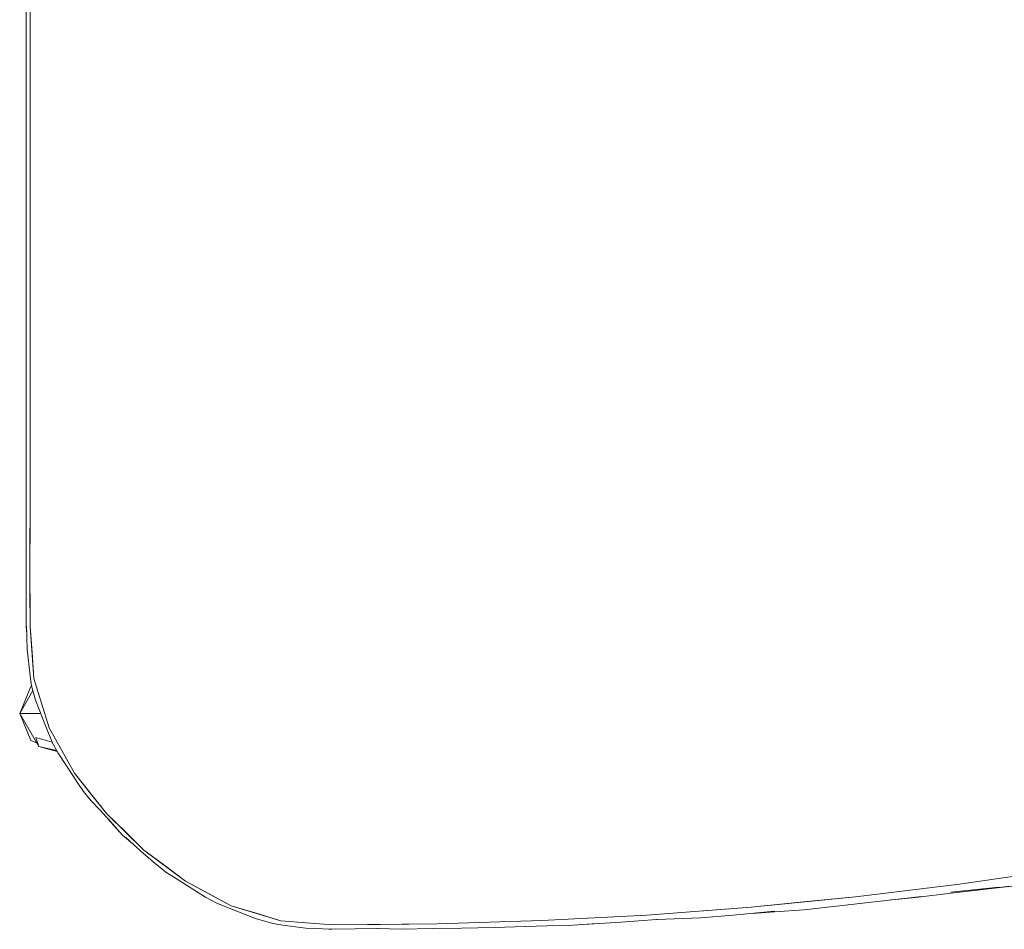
# Model space of a CAD drawing. Header units: millimetres. Extents: x 2 to 902, y -447 to 199.
# Tile 823 of 1056: x 27.484 to 28.017, y 181.452 to 181.945. Entities that reach past the tile are written whole.
import ezdxf

# ---------------------------------------------------------------- set-up
doc = ezdxf.new("R2010")
doc.units = ezdxf.units.MM
doc.header["$MEASUREMENT"] = 0
doc.layers.add('IFC-Elemento de mobília-Contorno', color=152, linetype='Continuous', lineweight=5)

msp = doc.modelspace()

# ---------------------------------------------------------------- linework, layer by layer
at = {"layer": 'IFC-Elemento de mobília-Contorno', "color": 7, "lineweight": 5}
for p, q in [((27.48991, 181.93582), (27.48991, 181.97136)), ((27.48991, 181.93582), (27.48991, 181.97136)), ((27.48772, 181.93582), (27.48772, 181.95581)), ((27.48772, 181.93582), (27.48772, 181.95581)), ((27.48772, 181.93582), (27.48772, 181.95581)), ((27.48772, 181.91582), (27.48772, 181.93582)), ((27.48772, 181.91582), (27.48772, 181.93582)), ((27.48991, 181.90028), (27.48991, 181.93582)), ((27.48991, 181.90028), (27.48991, 181.93582)), ((27.48991, 181.91805), (27.48991, 181.92694)), ((27.48991, 181.91805), (27.48991, 181.92694)), ((27.48772, 181.89582), (27.48772, 181.91582)), ((27.48772, 181.89582), (27.48772, 181.91582)), ((27.48991, 181.90028), (27.48991, 181.91805)), ((27.48991, 181.90028), (27.48991, 181.91805)), ((27.4899, 181.86474), (27.48991, 181.90028)), ((27.4899, 181.86474), (27.48991, 181.90028)), ((27.48772, 181.87582), (27.48772, 181.89582)), ((27.48772, 181.87582), (27.48772, 181.89582)), ((27.48772, 181.85583), (27.48772, 181.89582)), ((27.4899, 181.86474), (27.4899, 181.88251)), ((27.4899, 181.86474), (27.4899, 181.88251)), ((27.48772, 181.85583), (27.48772, 181.87582)), ((27.48772, 181.85583), (27.48772, 181.87582)), ((27.48989, 181.8292), (27.4899, 181.86474)), ((27.48989, 181.8292), (27.4899, 181.86474)), ((27.48772, 181.83583), (27.48772, 181.85583)), ((27.48772, 181.83583), (27.48772, 181.85583)), ((27.48772, 181.83583), (27.48772, 181.85583)), ((27.48989, 181.8292), (27.48989, 181.84697)), ((27.48989, 181.8292), (27.48989, 181.84697)), ((27.48772, 181.81583), (27.48772, 181.83583)), ((27.48772, 181.81583), (27.48772, 181.83583)), ((27.48988, 181.79367), (27.48989, 181.8292)), ((27.48988, 181.79367), (27.48989, 181.8292)), ((27.48772, 181.80583), (27.48772, 181.81583)), ((27.48772, 181.80583), (27.48772, 181.81583)), ((27.48772, 181.80583), (27.48772, 181.81583)), ((27.48988, 181.79367), (27.48988, 181.81143)), ((27.48988, 181.79367), (27.48988, 181.81143)), ((27.48772, 181.79584), (27.48772, 181.80583)), ((27.48772, 181.79584), (27.48772, 181.80583)), ((27.48772, 181.77584), (27.48772, 181.79584)), ((27.48772, 181.77584), (27.48772, 181.79584)), ((27.48772, 181.77584), (27.48772, 181.79584)), ((27.48988, 181.79367), (27.48988, 181.75813)), ((27.48988, 181.79367), (27.48988, 181.75813)), ((27.48772, 181.75584), (27.48772, 181.77584)), ((27.48772, 181.75584), (27.48772, 181.77584)), ((27.48772, 181.75584), (27.48772, 181.77584)), ((27.48772, 181.73583), (27.48772, 181.77584)), ((27.48988, 181.76701), (27.48988, 181.7759)), ((27.48988, 181.76701), (27.48988, 181.77589)), ((27.48988, 181.76701), (27.48988, 181.75813)), ((27.48988, 181.76701), (27.48988, 181.75813)), ((27.48772, 181.73583), (27.48772, 181.75584)), ((27.48772, 181.73583), (27.48772, 181.75584)), ((27.48988, 181.72258), (27.48988, 181.75813)), ((27.48988, 181.72258), (27.48988, 181.75813)), ((27.48988, 181.72258), (27.48988, 181.74036)), ((27.48988, 181.72258), (27.48988, 181.74036)), ((27.48772, 181.71583), (27.48772, 181.73583)), ((27.48772, 181.71583), (27.48772, 181.73583)), ((27.4898, 181.68704), (27.48988, 181.72258)), ((27.4898, 181.68704), (27.48988, 181.72258)), ((27.48772, 181.69583), (27.48772, 181.71583)), ((27.48772, 181.69583), (27.48772, 181.71583)), ((27.48772, 181.69583), (27.48772, 181.71583)), ((27.4898, 181.68704), (27.48984, 181.70482)), ((27.4898, 181.68704), (27.48984, 181.70482)), ((27.48772, 181.67582), (27.48772, 181.69583)), ((27.48772, 181.67582), (27.48772, 181.69583)), ((27.48969, 181.65151), (27.4898, 181.68704)), ((27.48969, 181.65151), (27.4898, 181.68704)), ((27.48975, 181.66928), (27.4898, 181.68704)), ((27.48975, 181.66928), (27.4898, 181.68704)), ((27.48772, 181.65582), (27.48772, 181.67582)), ((27.48772, 181.65582), (27.48772, 181.67582)), ((27.48772, 181.65582), (27.48772, 181.67582)), ((27.48772, 181.65582), (27.48772, 181.67582)), ((27.48969, 181.65151), (27.48975, 181.66928)), ((27.48969, 181.65151), (27.48975, 181.66928)), ((27.48772, 181.63582), (27.48772, 181.65582)), ((27.48772, 181.63582), (27.48772, 181.65582)), ((27.48772, 181.65295), (27.48772, 181.61566)), ((27.48969, 181.65151), (27.48978, 181.61598)), ((27.48969, 181.65151), (27.48973, 181.63596)), ((27.48969, 181.65151), (27.48978, 181.61598)), ((27.48969, 181.65151), (27.48973, 181.63596)), ((27.48772, 181.61582), (27.48772, 181.63582)), ((27.48772, 181.61582), (27.48772, 181.63582)), ((27.48973, 181.63596), (27.48978, 181.61598)), ((27.48973, 181.63596), (27.48978, 181.61598)), ((27.48772, 181.61582), (27.48794, 181.61336)), ((27.48772, 181.61582), (27.48794, 181.61336)), ((27.48772, 181.61566), (27.48795, 181.61321)), ((27.48772, 181.61566), (27.48795, 181.61321)), ((27.48786, 181.61586), (27.48825, 181.60353)), ((27.48786, 181.61586), (27.48825, 181.60353)), ((27.48978, 181.61598), (27.49082, 181.60181)), ((27.48978, 181.61598), (27.49184, 181.5878)), ((27.48978, 181.61598), (27.49082, 181.60181)), ((27.48978, 181.61598), (27.49184, 181.5878)), ((27.48825, 181.60353), (27.48981, 181.58917)), ((27.48825, 181.60353), (27.48981, 181.58917)), ((27.49082, 181.60181), (27.49184, 181.5878)), ((27.49082, 181.60181), (27.49184, 181.5878)), ((27.49161, 181.59096), (27.49161, 181.59093)), ((27.49161, 181.59096), (27.49161, 181.59093)), ((27.48981, 181.58917), (27.4906, 181.58377)), ((27.48981, 181.58917), (27.4906, 181.58377)), ((27.49184, 181.5878), (27.49598, 181.57439)), ((27.49184, 181.5878), (27.50012, 181.56097)), ((27.49184, 181.5878), (27.49598, 181.57439)), ((27.49184, 181.5878), (27.50012, 181.56097)), ((27.48415, 181.56882), (27.49012, 181.58336)), ((27.48415, 181.56882), (27.4913, 181.58121)), ((27.48415, 181.56882), (27.4913, 181.58121)), ((27.49058, 181.58398), (27.4906, 181.58377)), ((27.4906, 181.58377), (27.49276, 181.57594)), ((27.4906, 181.58377), (27.49066, 181.58359)), ((27.4906, 181.58377), (27.49061, 181.58357)), ((27.4906, 181.58377), (27.49276, 181.57594)), ((27.4906, 181.58377), (27.49066, 181.58359)), ((27.49061, 181.58357), (27.49065, 181.58358)), ((27.49061, 181.58357), (27.49065, 181.58358)), ((27.49276, 181.57594), (27.49858, 181.56085)), ((27.49276, 181.57594), (27.49858, 181.56085)), ((27.49598, 181.57439), (27.50012, 181.56097)), ((27.49598, 181.57439), (27.50012, 181.56097)), ((27.48415, 181.56882), (27.48668, 181.56882)), ((27.48415, 181.56882), (27.4945, 181.55089)), ((27.48415, 181.56882), (27.48668, 181.56882)), ((27.48415, 181.56882), (27.49021, 181.55418)), ((27.48415, 181.56882), (27.4945, 181.55089)), ((27.48668, 181.56882), (27.49416, 181.56882)), ((27.48668, 181.56882), (27.49416, 181.56882)), ((27.49416, 181.56882), (27.49551, 181.56882)), ((27.49416, 181.56882), (27.49551, 181.56882)), ((27.49858, 181.56085), (27.50166, 181.55329)), ((27.49858, 181.56085), (27.50166, 181.55329)), ((27.50012, 181.56097), (27.50699, 181.5487)), ((27.50012, 181.56097), (27.51384, 181.53645)), ((27.50012, 181.56097), (27.50699, 181.5487)), ((27.50012, 181.56097), (27.51384, 181.53645)), ((27.49021, 181.55418), (27.49335, 181.55288)), ((27.49021, 181.55418), (27.49335, 181.55288)), ((27.4929, 181.55574), (27.4945, 181.55089)), ((27.4929, 181.55574), (27.50166, 181.55329)), ((27.4929, 181.55574), (27.4945, 181.55089)), ((27.4929, 181.55574), (27.50166, 181.55329)), ((27.5016, 181.55341), (27.50162, 181.55335)), ((27.5016, 181.55341), (27.50162, 181.55335)), ((27.50162, 181.55335), (27.50166, 181.55329)), ((27.50162, 181.55335), (27.50166, 181.55329)), ((27.50162, 181.55335), (27.50166, 181.55329)), ((27.50162, 181.55335), (27.50166, 181.55329)), ((27.50163, 181.55337), (27.50164, 181.55333)), ((27.50164, 181.55333), (27.50167, 181.55329)), ((27.50164, 181.55333), (27.50165, 181.55329)), ((27.50164, 181.55333), (27.50507, 181.54719)), ((27.50164, 181.55333), (27.50167, 181.55329)), ((27.50164, 181.55333), (27.50507, 181.54719)), ((27.4945, 181.55089), (27.50421, 181.54873)), ((27.4945, 181.55089), (27.5045, 181.54822)), ((27.4945, 181.55089), (27.50421, 181.54873)), ((27.4945, 181.55089), (27.5045, 181.54822)), ((27.50507, 181.54719), (27.50915, 181.54092)), ((27.50507, 181.54719), (27.50915, 181.54092)), ((27.50698, 181.54871), (27.51384, 181.53645)), ((27.50698, 181.54871), (27.51384, 181.53645)), ((27.50915, 181.54092), (27.5157, 181.53104)), ((27.50915, 181.54092), (27.5157, 181.53104)), ((27.51384, 181.53645), (27.52256, 181.52541)), ((27.51384, 181.53645), (27.53128, 181.51439)), ((27.51384, 181.53645), (27.52256, 181.52541)), ((27.51384, 181.53645), (27.53128, 181.51439)), ((27.5157, 181.53104), (27.51878, 181.52648)), ((27.5157, 181.53104), (27.51878, 181.52648)), ((27.51878, 181.52648), (27.5229, 181.52152)), ((27.51878, 181.52648), (27.5229, 181.52152)), ((27.52256, 181.52541), (27.53128, 181.51439)), ((27.52256, 181.52541), (27.53128, 181.51439)), ((27.5229, 181.52152), (27.52734, 181.51674)), ((27.5229, 181.52152), (27.52734, 181.51674)), ((27.52734, 181.51674), (27.53438, 181.50904)), ((27.52734, 181.51674), (27.53438, 181.50904)), ((27.53128, 181.51439), (27.54137, 181.50457)), ((27.53128, 181.51439), (27.55145, 181.49477)), ((27.53128, 181.51439), (27.54137, 181.50457)), ((27.53128, 181.51439), (27.55145, 181.49477)), ((27.53214, 181.51149), (27.53978, 181.50291)), ((27.53214, 181.51149), (27.53978, 181.50291)), ((27.53218, 181.51144), (27.53979, 181.5029)), ((27.53218, 181.51144), (27.53979, 181.5029)), ((27.54137, 181.50457), (27.55145, 181.49477)), ((27.54137, 181.50457), (27.55145, 181.49477)), ((27.53978, 181.50291), (27.54541, 181.49814)), ((27.53978, 181.50291), (27.54541, 181.49814)), ((27.53979, 181.5029), (27.54535, 181.4982)), ((27.53979, 181.5029), (27.54535, 181.4982)), ((27.54159, 181.50155), (27.54981, 181.49421)), ((27.54159, 181.50155), (27.54981, 181.49421)), ((27.54981, 181.49421), (27.55766, 181.48738)), ((27.54981, 181.49421), (27.55766, 181.48738)), ((27.55145, 181.49477), (27.57396, 181.47792)), ((27.55145, 181.49477), (27.5627, 181.48634)), ((27.55145, 181.49477), (27.57396, 181.47792)), ((27.55145, 181.49477), (27.5627, 181.48634)), ((27.55766, 181.48738), (27.56387, 181.48248)), ((27.55766, 181.48738), (27.56387, 181.48248)), ((27.5627, 181.48634), (27.57396, 181.47792)), ((27.5627, 181.48634), (27.57396, 181.47792)), ((27.99325, 181.47628), (28.04946, 181.48435)), ((27.99325, 181.47628), (28.04946, 181.48435)), ((27.56387, 181.48248), (27.56748, 181.4802)), ((27.56387, 181.48248), (27.56748, 181.4802)), ((27.56748, 181.4802), (27.5785, 181.47324)), ((27.56748, 181.4802), (27.5785, 181.47324)), ((27.57396, 181.47792), (27.59874, 181.46463)), ((27.57396, 181.47792), (27.58635, 181.47128)), ((27.57396, 181.47792), (27.59874, 181.46463)), ((27.57396, 181.47792), (27.58635, 181.47128)), ((27.5785, 181.47324), (27.58486, 181.46922)), ((27.5785, 181.47324), (27.58486, 181.46922)), ((27.93688, 181.46947), (27.99325, 181.47628)), ((27.93688, 181.46947), (27.99325, 181.47628)), ((27.93688, 181.46947), (27.96506, 181.47288)), ((27.93688, 181.46947), (27.96506, 181.47288)), ((27.96506, 181.47288), (27.99325, 181.47628)), ((27.96506, 181.47288), (27.99325, 181.47628)), ((27.9884, 181.4719), (28.01454, 181.47463)), ((27.9884, 181.4719), (28.01454, 181.47463)), ((27.98852, 181.47147), (28.00443, 181.4733)), ((27.98852, 181.47147), (28.00443, 181.4733)), ((27.98853, 181.47147), (28.00443, 181.4733)), ((27.98853, 181.47147), (28.00443, 181.4733)), ((28.00443, 181.4733), (28.03624, 181.47698)), ((28.00443, 181.4733), (28.03624, 181.47698)), ((28.00443, 181.4733), (28.02034, 181.47514)), ((28.00443, 181.4733), (28.02034, 181.47514)), ((27.58486, 181.46922), (27.59096, 181.46591)), ((27.58486, 181.46922), (27.59096, 181.46591)), ((27.58635, 181.47128), (27.59874, 181.46463)), ((27.58635, 181.47128), (27.59874, 181.46463)), ((27.88037, 181.46389), (27.93688, 181.46947)), ((27.88037, 181.46389), (27.93688, 181.46947)), ((27.90862, 181.46667), (27.93688, 181.46947)), ((27.90862, 181.46667), (27.93688, 181.46947)), ((27.9408, 181.46597), (27.97261, 181.46963)), ((27.9408, 181.46597), (27.95671, 181.4678)), ((27.9408, 181.46597), (27.95671, 181.4678)), ((27.95639, 181.46777), (27.97091, 181.46921)), ((27.95671, 181.4678), (27.97091, 181.46921)), ((27.97091, 181.46921), (27.98853, 181.47147)), ((27.97091, 181.46921), (27.98853, 181.47147)), ((27.59096, 181.46591), (27.59851, 181.46298)), ((27.59096, 181.46591), (27.59851, 181.46298)), ((27.59851, 181.46298), (27.61194, 181.45776)), ((27.59851, 181.46298), (27.61194, 181.45776)), ((27.59874, 181.46463), (27.62556, 181.45634)), ((27.59874, 181.46463), (27.61215, 181.46049)), ((27.59874, 181.46463), (27.62556, 181.45634)), ((27.59874, 181.46463), (27.61215, 181.46049)), ((27.82374, 181.45956), (27.88037, 181.46389)), ((27.82374, 181.45956), (27.88037, 181.46389)), ((27.82374, 181.45956), (27.85205, 181.46173)), ((27.82374, 181.45956), (27.85205, 181.46173)), ((27.85205, 181.46173), (27.88037, 181.46389)), ((27.85205, 181.46173), (27.88037, 181.46389)), ((27.88037, 181.46389), (27.90862, 181.46667)), ((27.88037, 181.46389), (27.90862, 181.46667)), ((27.88357, 181.4642), (27.88361, 181.46421)), ((27.88357, 181.4642), (27.88361, 181.46421)), ((27.89301, 181.46124), (27.90899, 181.4623)), ((27.89301, 181.46124), (27.90899, 181.4623)), ((27.90899, 181.4623), (27.9408, 181.46597)), ((27.90899, 181.4623), (27.9408, 181.46597)), ((27.90899, 181.4623), (27.92489, 181.46413)), ((27.90899, 181.4623), (27.92489, 181.46413)), ((27.92489, 181.46413), (27.9408, 181.46597)), ((27.92489, 181.46413), (27.9408, 181.46597)), ((27.61194, 181.45776), (27.62123, 181.45491)), ((27.61194, 181.45776), (27.62123, 181.45491)), ((27.61215, 181.46049), (27.62556, 181.45634)), ((27.61215, 181.46049), (27.62556, 181.45634)), ((27.71028, 181.45474), (27.76703, 181.45652)), ((27.71028, 181.45474), (27.76703, 181.45652)), ((27.73865, 181.45563), (27.76703, 181.45652)), ((27.73865, 181.45563), (27.76703, 181.45652)), ((27.76703, 181.45652), (27.82374, 181.45956)), ((27.76703, 181.45652), (27.82374, 181.45956)), ((27.76703, 181.45652), (27.79538, 181.45804)), ((27.76703, 181.45652), (27.79538, 181.45804)), ((27.79538, 181.45804), (27.82374, 181.45956)), ((27.79538, 181.45804), (27.82374, 181.45956)), ((27.80986, 181.45568), (27.8291, 181.45705)), ((27.80986, 181.45568), (27.8291, 181.45705)), ((27.82824, 181.457), (27.82934, 181.45706)), ((27.82824, 181.457), (27.82934, 181.45706)), ((27.8291, 181.45705), (27.85309, 181.45813)), ((27.8291, 181.45705), (27.85309, 181.45813)), ((27.85309, 181.45813), (27.87052, 181.45943)), ((27.85309, 181.45813), (27.87052, 181.45943)), ((27.87052, 181.45943), (27.89294, 181.46163)), ((27.87052, 181.45943), (27.89294, 181.46163)), ((27.88099, 181.46045), (27.89301, 181.46124)), ((27.88099, 181.46045), (27.89301, 181.46124)), ((27.62123, 181.45491), (27.62664, 181.45407)), ((27.62123, 181.45491), (27.62664, 181.45407)), ((27.62556, 181.45634), (27.63956, 181.4553)), ((27.62556, 181.45634), (27.65355, 181.45425)), ((27.62556, 181.45634), (27.63956, 181.4553)), ((27.62556, 181.45634), (27.65355, 181.45425)), ((27.62664, 181.45407), (27.63916, 181.45246)), ((27.62664, 181.45407), (27.63916, 181.45246)), ((27.63916, 181.45246), (27.65278, 181.45193)), ((27.63916, 181.45246), (27.65278, 181.45193)), ((27.63956, 181.4553), (27.65355, 181.45425)), ((27.63956, 181.4553), (27.65355, 181.45425)), ((27.6516, 181.45198), (27.65318, 181.45182)), ((27.6516, 181.45198), (27.65318, 181.45182)), ((27.65163, 181.45198), (27.6532, 181.45182)), ((27.65163, 181.45197), (27.6532, 181.45182)), ((27.65318, 181.45182), (27.67839, 181.45223)), ((27.6532, 181.45182), (27.67849, 181.45223)), ((27.6532, 181.45182), (27.67849, 181.45223)), ((27.65355, 181.45425), (27.71028, 181.45474)), ((27.65355, 181.45425), (27.71028, 181.45474)), ((27.65355, 181.45425), (27.67938, 181.45448)), ((27.65355, 181.45425), (27.67938, 181.45448)), ((27.67754, 181.45225), (27.6909, 181.45197)), ((27.67754, 181.45225), (27.6909, 181.45197)), ((27.67938, 181.45448), (27.69483, 181.4546)), ((27.67938, 181.45448), (27.69483, 181.4546)), ((27.6909, 181.45197), (27.70772, 181.45222)), ((27.6909, 181.45197), (27.70772, 181.45222)), ((27.69483, 181.4546), (27.71028, 181.45474)), ((27.69483, 181.4546), (27.71028, 181.45474)), ((27.70772, 181.45222), (27.72348, 181.45238)), ((27.70772, 181.45222), (27.72348, 181.45238)), ((27.71028, 181.45474), (27.73865, 181.45563)), ((27.71028, 181.45474), (27.73865, 181.45563)), ((27.72348, 181.45238), (27.74121, 181.45288)), ((27.72348, 181.45238), (27.74121, 181.45288)), ((27.74121, 181.45288), (27.76958, 181.4537)), ((27.74121, 181.45288), (27.76958, 181.4537)), ((27.76958, 181.4537), (27.78116, 181.45391)), ((27.76958, 181.4537), (27.78116, 181.45391)), ((27.78116, 181.45391), (27.79667, 181.45493)), ((27.78116, 181.45391), (27.79668, 181.45493)), ((27.78116, 181.45391), (27.79667, 181.45493)), ((27.78116, 181.45391), (27.79668, 181.45493)), ((27.78917, 181.4545), (27.80986, 181.45568)), ((27.78917, 181.4545), (27.80986, 181.45568))]:
    msp.add_line(p, q, dxfattribs=at)

doc.saveas('drawing.dxf')
